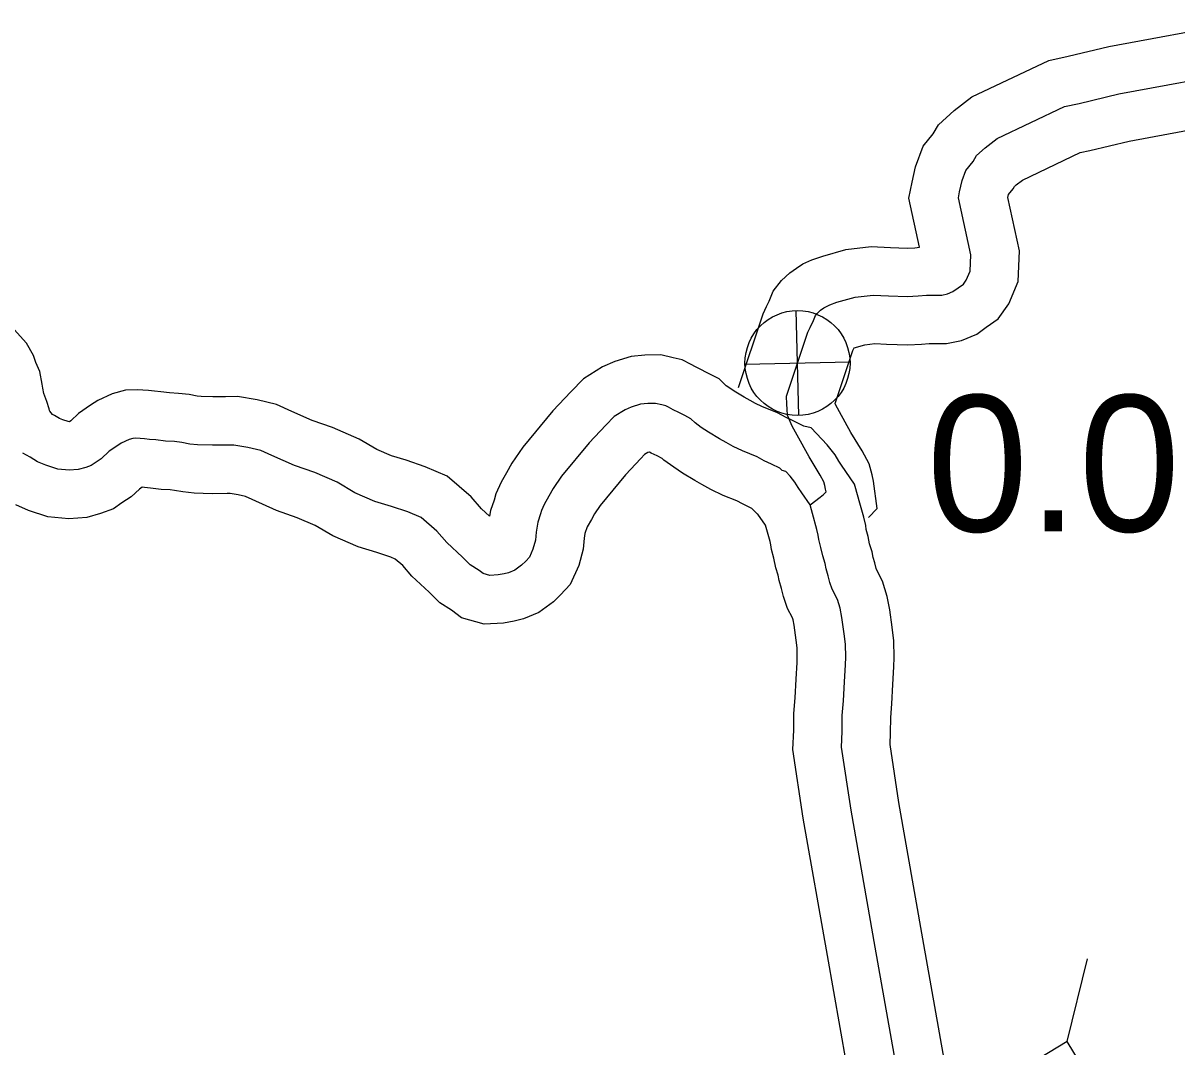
# Model space of a CAD drawing. Extents: x 31699 to 244310, y -8841 to 11474.
# Drawn here: x 135400 to 135638.4, y 2388.4 to 2600 of the extents above; entities that cross this region are included whole.
import ezdxf

# ---------------------------------------------------------------- set-up
doc = ezdxf.new("R2010")
doc.units = 0
for name, color, linetype in [('B_Logo', 7, 'Continuous'), ('Level 21', 7, 'Continuous'), ('Level 55', 7, 'Continuous'), ('R_XS_EARTHWORK_STAGE1', 7, 'Continuous'), ('S_AREA_CALC', 7, 'Continuous'), ('S_WALL_ANNOT', 7, 'Continuous')]:
    doc.layers.add(name, color=color, linetype=linetype)

msp = doc.modelspace()

# ---------------------------------------------------------------- linework, layer by layer
at = {"layer": 'B_Logo'}
for points in [[(135562.62, 2500.45), (135564.73, 2502.08), (135565.39, 2502.62), (135565.91, 2503.16), (135565.84, 2503.7), (135565.7, 2504.43), (135565.48, 2505.23), (135564.73, 2506.62), (135562.41, 2510.39), (135559.95, 2514.9), (135558.93, 2516.75), (135558.31, 2518.14), (135557.96, 2519.01), (135557.88, 2520.21), (135557.8, 2521.27), (135557.78, 2522.94), (135562.19, 2536.16), (135562.65, 2537.1), (135563.36, 2538.58), (135563.75, 2539.59), (135564.07, 2539.99), (135564.8, 2540.67), (135565.46, 2541.15), (135565.99, 2541.49), (135566.71, 2541.83), (135568.17, 2542.32), (135571.96, 2543.38), (135575.62, 2543.83), (135578.82, 2543.67), (135582.75, 2543.53), (135584.95, 2543.63), (135586.68, 2543.79), (135588.35, 2543.81), (135589.81, 2543.83), (135591.01, 2544.05), (135592.13, 2544.53), (135593.19, 2545.28), (135594.31, 2546.1), (135594.9, 2546.91), (135595.67, 2548.79), (135595.83, 2552.13), (135593.27, 2563.91), (135593.52, 2565.12), (135594.02, 2567.53), (135594.79, 2569.54), (135596.3, 2571.43), (135597.01, 2572.64), (135598.79, 2574.27), (135601.3, 2576.18), (135615.2, 2582.78), (135618.19, 2583.43), (135626.43, 2585.42), (135652.62, 2590.26)], [(135562.62, 2500.45), (135560.92, 2502.96), (135560.17, 2504.02), (135559.49, 2505.14), (135558.54, 2506.4), (135557.59, 2507.38), (135556.86, 2507.57), (135556.38, 2508.03), (135554.64, 2508.88), (135553.16, 2509.59), (135551.69, 2510.37), (135548.67, 2511.6), (135546.72, 2512.5), (135545.25, 2513.35), (135543.9, 2514.13), (135541.62, 2515.5), (135540.14, 2516.48), (135538.86, 2517.4), (135537.98, 2518.25), (135536.71, 2518.9), (135535.5, 2519.55), (135534.36, 2520.07), (135533.35, 2520.66), (135532.81, 2520.92), (135532.01, 2521.11), (135530.67, 2521.42), (135529.08, 2521.4), (135527.61, 2521.24), (135525.69, 2520.68), (135524.43, 2520.13), (135522.12, 2518.7), (135520.41, 2516.94), (135516.99, 2513.28), (135511.29, 2506.39), (135509.52, 2503.83), (135508.68, 2502.28), (135507.7, 2500.53), (135507.12, 2499.32), (135506.93, 2498.58), (135506.35, 2496.91), (135506.05, 2494.83), (135505.87, 2493.16), (135505.37, 2491.28), (135504.65, 2489.67), (135503.87, 2488.86), (135503.01, 2487.98), (135501.63, 2486.96), (135500.3, 2486.4), (135499.44, 2486.19), (135498.17, 2485.97), (135496.44, 2485.88), (135495.1, 2486.26), (135494.23, 2486.92), (135492.41, 2488.09), (135490.79, 2489.67), (135487.55, 2492.7), (135485.52, 2495.01), (135482.28, 2497.83), (135479.54, 2498.99), (135476.12, 2500.15), (135472.71, 2501.17), (135468.55, 2502.98), (135464.92, 2505.13), (135460.3, 2507.13), (135456.08, 2508.61), (135451.45, 2510.68), (135449.17, 2511.71), (135446.43, 2512.34), (135443.56, 2512.83), (135442.03, 2512.81), (135439.16, 2512.77), (135436.09, 2512.86), (135434.49, 2513.04), (135432.82, 2513.35), (135431.29, 2513.53), (135429.42, 2513.63), (135427.42, 2513.87), (135426.15, 2513.99), (135425.08, 2514.11), (135423.35, 2514.22), (135422.68, 2514.21), (135421.95, 2513.99), (135420.29, 2513.24), (135419.57, 2512.76), (135417.79, 2511.53), (135416.14, 2509.97), (135414.89, 2509.15), (135414.09, 2508.61), (135412.97, 2508.19), (135411.44, 2507.77), (135409.58, 2507.61), (135407.24, 2507.84), (135404.7, 2508.67), (135403.02, 2509.38), (135401.48, 2510.3), (135400, 2511.14)], [(135581.27, 2379.6), (135576.07, 2409.03), (135571.08, 2437.34), (135569.1, 2450.4), (135569.26, 2453.6), (135569.28, 2456.94), (135569.51, 2459.95), (135569.72, 2463.89), (135569.94, 2467.43), (135569.98, 2468.97), (135569.94, 2471.64), (135569.65, 2473.84), (135569.2, 2477.17), (135568.84, 2479.1), (135568.28, 2480.9), (135567.19, 2483.02), (135566.7, 2484.41), (135566.35, 2485.81), (135565.93, 2487.21), (135565.72, 2488.34), (135565.23, 2489.93), (135564.87, 2491.66), (135564.45, 2493.33), (135564.3, 2494.19), (135564.02, 2495.39), (135563.11, 2498.65), (135562.9, 2499.45), (135562.62, 2500.45)]]:
    msp.add_lwpolyline(points, dxfattribs=at)
at = {"layer": 'Level 21'}
for p, q in [((135560.27, 2518.92), (135559.77, 2540.62)), ((135549.17, 2529.52), (135570.87, 2530.02))]:
    msp.add_line(p, q, dxfattribs=at)
msp.add_circle((135560.02, 2529.77), 10.85, dxfattribs=at)
at = {"layer": 'Level 55'}
for points in [[(135547.84, 2524.75), (135552.91, 2539.93), (135553.64, 2541.44), (135554.17, 2542.55), (135554.98, 2544.64), (135556.73, 2546.82), (135558.43, 2548.4), (135559.81, 2549.41), (135561.12, 2550.25), (135562.98, 2551.13), (135565.24, 2551.88), (135569.99, 2553.21), (135575.24, 2553.86), (135579.24, 2553.67), (135582.71, 2553.54), (135584.27, 2553.61), (135585.25, 2553.7), (135583.05, 2563.86), (135583.73, 2567.15), (135584.39, 2570.35), (135586.01, 2574.56), (135588.04, 2577.12), (135589.16, 2579.01), (135592.37, 2581.95), (135596.07, 2584.76), (135611.96, 2592.32), (135615.97, 2593.18), (135624.34, 2595.2), (135650.45, 2600.03)], [(135574.68, 2497.84), (135576.49, 2499.7), (135575.71, 2505.35), (135575.45, 2506.67), (135574.85, 2508.93), (135573.4, 2511.62), (135571.07, 2515.41), (135568.72, 2519.71), (135567.89, 2521.21), (135567.82, 2521.36), (135567.82, 2521.44), (135571.48, 2532.39), (135571.66, 2532.76), (135571.74, 2532.93), (135573.93, 2533.54), (135575.99, 2533.8), (135578.39, 2533.68), (135582.79, 2533.52), (135585.63, 2533.65), (135587.21, 2533.79), (135588.49, 2533.81), (135590.78, 2533.84), (135593.91, 2534.41), (135597.06, 2535.76), (135599.03, 2537.16), (135601.47, 2538.94), (135603.69, 2542), (135605.58, 2546.59), (135605.88, 2552.98), (135603.49, 2563.96), (135603.62, 2564.57), (135604.55, 2565.74), (135604.86, 2566.27), (135605.21, 2566.59), (135606.52, 2567.59), (135618.44, 2573.25), (135620.42, 2573.68), (135628.51, 2575.63), (135654.79, 2580.49)]]:
    msp.add_lwpolyline(points, dxfattribs=at)
at = {"layer": 'R_XS_EARTHWORK_STAGE1'}
msp.add_line((135615.74, 2389.53), (135619.92, 2406.63), dxfattribs=at)
msp.add_lwpolyline([(135615.74, 2389.53), (135548.03, 2348.44), (135561.73, 2325.87), (135629.44, 2366.96)], close=True, dxfattribs=at)
at = {"layer": 'S_AREA_CALC'}
msp.add_line((135405.39, 2520.29), (135405.39, 2520.29), dxfattribs=at)
for points in [[(135405.39, 2520.29), (135404.91, 2521.81), (135404.32, 2523.47), (135404.09, 2524.56), (135403.96, 2525.43), (135403.49, 2528.04), (135402.65, 2529.86), (135402.18, 2531.31), (135400.75, 2533.85), (135395.67, 2539.53)], [(135571.81, 2504.71), (135569.14, 2508.65), (135568.54, 2509.5), (135567.77, 2510.77), (135566.16, 2512.9), (135562.84, 2516.36), (135561.34, 2516.74), (135558.99, 2517.88), (135557.68, 2518.52), (135555.91, 2519.45), (135552.67, 2520.77), (135551.33, 2521.39), (135550.25, 2522.01), (135548.99, 2522.74), (135546.95, 2523.96), (135545.82, 2524.72), (135545.3, 2525.09), (135543.87, 2526.48), (135541.35, 2527.76), (135539.94, 2528.52), (135538.95, 2528.97), (135538.05, 2529.5), (135536.18, 2530.4), (135534.3, 2530.84), (135531.77, 2531.44), (135528.48, 2531.39), (135525.67, 2531.1), (135522.26, 2530.1), (135519.76, 2529), (135515.8, 2526.54), (135513.17, 2523.83), (135509.48, 2519.89), (135503.3, 2512.42), (135501, 2509.07), (135499.92, 2507.11), (135498.82, 2505.14), (135497.68, 2502.77), (135497.35, 2501.46), (135496.6, 2499.28), (135496.42, 2498.1), (135494.73, 2499.67), (135492.59, 2502.11), (135487.65, 2506.42), (135483.09, 2508.35), (135479.15, 2509.68), (135476.15, 2510.57), (135473.12, 2511.9), (135469.48, 2514.05), (135463.94, 2516.45), (135459.78, 2517.91), (135455.56, 2519.79), (135452.39, 2521.23), (135448.4, 2522.15), (135444.34, 2522.85), (135441.88, 2522.81), (135439.24, 2522.77), (135436.79, 2522.85), (135435.96, 2522.94), (135434.31, 2523.24), (135432.15, 2523.49), (135430.3, 2523.6), (135428.46, 2523.82), (135427.15, 2523.94), (135425.94, 2524.07), (135423.59, 2524.22), (135421.2, 2524.19), (135418.46, 2523.4), (135415.44, 2522.01), (135413.98, 2521.06), (135411.47, 2519.33), (135409.92, 2517.85), (135409.62, 2517.65), (135409.32, 2517.68), (135408.21, 2518.05), (135407.53, 2518.33), (135406.5, 2518.94), (135406.1, 2519.17), (135405.58, 2519.84), (135405.49, 2519.96), (135405.39, 2520.29)], [(135553.39, 2496.29), (135551.8, 2498.53), (135551.79, 2498.55), (135550.57, 2499.74), (135550.29, 2499.87), (135548.65, 2500.67), (135547.46, 2501.3), (135544.67, 2502.43), (135542.12, 2503.62), (135540.25, 2504.69), (135538.82, 2505.52), (135536.28, 2507.04), (135534.46, 2508.25), (135532.42, 2509.71), (135532.09, 2510.03), (135531.06, 2510.59), (135529.76, 2511.18), (135529.44, 2511.36), (135529.11, 2511.26), (135529.1, 2511.26), (135528.43, 2510.85), (135527.65, 2510.04), (135524.5, 2506.67), (135519.27, 2500.35), (135518.05, 2498.58), (135517.44, 2497.45), (135516.6, 2495.95), (135516.11, 2494.53), (135515.97, 2493.58), (135515.73, 2491.32), (135514.82, 2487.94), (135513.08, 2483.99), (135511.04, 2481.89), (135509.61, 2480.42), (135506.59, 2478.19), (135503.44, 2476.88), (135501.49, 2476.4), (135499.29, 2476.02), (135495.3, 2475.81), (135490.59, 2477.15), (135488.51, 2478.71), (135486.15, 2480.24), (135483.89, 2482.44), (135480.37, 2485.72), (135478.45, 2487.9), (135476.91, 2489.24), (135475.98, 2489.64), (135473.09, 2490.62), (135469.27, 2491.76), (135463.99, 2494.06), (135460.37, 2496.2), (135456.65, 2497.81), (135452.38, 2499.31), (135447.34, 2501.56), (135445.95, 2502.19), (135444.47, 2502.53), (135442.78, 2502.82), (135442.17, 2502.81), (135439.09, 2502.77), (135435.4, 2502.88), (135433.03, 2503.14), (135431.33, 2503.45), (135430.42, 2503.56), (135428.54, 2503.67), (135426.37, 2503.93), (135425.14, 2504.04), (135424.62, 2504.1), (135424.1, 2503.74), (135422.36, 2502.09), (135420.46, 2500.85), (135418.73, 2499.66), (135416.04, 2498.67), (135413.22, 2497.88), (135409.51, 2497.57), (135405.16, 2498), (135401.18, 2499.3), (135398.51, 2500.44)], [(135591.07, 2381.63), (135585.92, 2410.77), (135580.95, 2438.96), (135579.14, 2450.91), (135579.26, 2453.33), (135579.28, 2456.54), (135579.49, 2459.31), (135579.7, 2463.32), (135579.93, 2466.98), (135579.98, 2468.89), (135579.94, 2472.38), (135579.56, 2475.17), (135579.08, 2478.75), (135578.57, 2481.51), (135577.57, 2484.71), (135576.4, 2486.98), (135576.29, 2487.29), (135575.99, 2488.47), (135575.66, 2489.59), (135575.44, 2490.74), (135574.93, 2492.41), (135574.62, 2493.91), (135574.24, 2495.39), (135574.11, 2496.17), (135573.71, 2497.89), (135572.76, 2501.27), (135572.55, 2502.08), (135571.81, 2504.71)], [(135571.48, 2377.57), (135566.22, 2407.3), (135561.21, 2435.72), (135559.07, 2449.89), (135559.26, 2453.88), (135559.28, 2457.35), (135559.53, 2460.59), (135559.73, 2464.47), (135559.94, 2467.89), (135559.98, 2469.05), (135559.95, 2470.9), (135559.74, 2472.51), (135559.32, 2475.59), (135559.12, 2476.69), (135559, 2477.09), (135557.98, 2479.06), (135557.11, 2481.54), (135556.71, 2483.15), (135556.21, 2484.83), (135556, 2485.93), (135555.53, 2487.46), (135555.12, 2489.42), (135554.65, 2491.27), (135554.5, 2492.22), (135554.34, 2492.89), (135553.39, 2496.29)]]:
    msp.add_lwpolyline(points, dxfattribs=at)

# ---------------------------------------------------------------- texts
at = {"layer": 'S_WALL_ANNOT'}
msp.add_text('0.0', height=28.16, dxfattribs=at).set_placement((135586.72, 2494.96))

doc.saveas('drawing.dxf')
